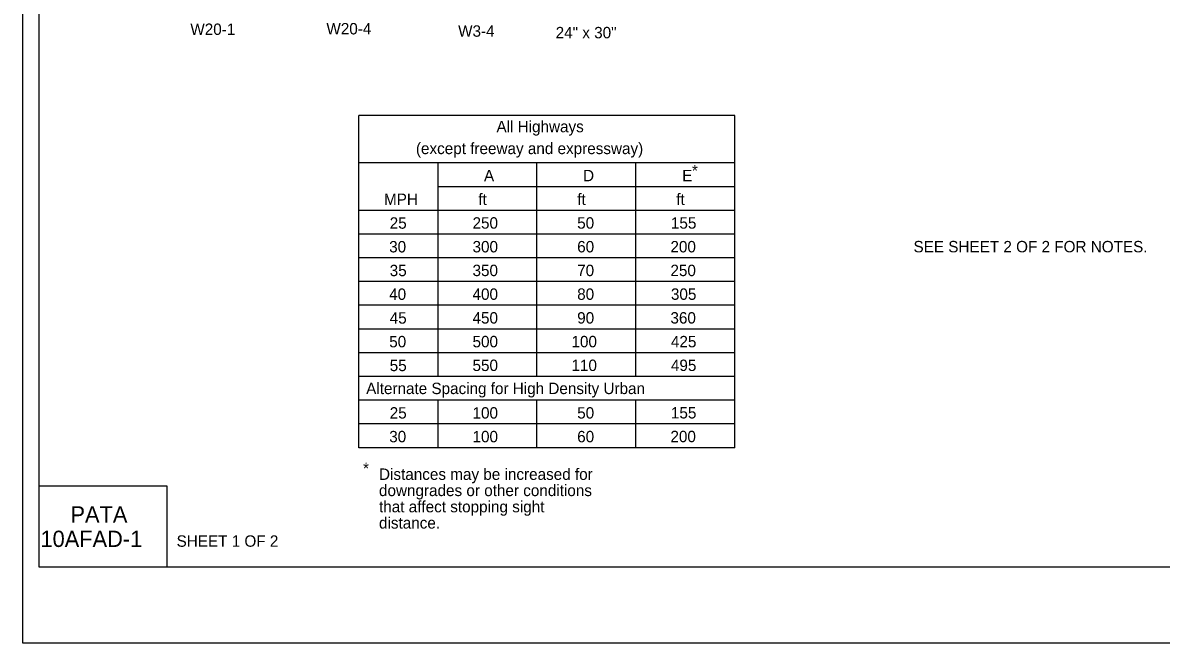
# Model space of a CAD drawing. Extents: x -14145 to -13662, y 30244 to 30661.
# Drawn here: x -13926.17 to -13905.22, y 30478.81 to 30490.24 of the extents above; entities that cross this region are included whole.
import ezdxf

# ---------------------------------------------------------------- set-up
doc = ezdxf.new("R2010")
doc.units = 0
for name, color, linetype in [('1', 7, 'Continuous'), ('10', 7, 'Continuous'), ('2', 7, 'Continuous'), ('3', 7, 'Continuous'), ('4', 7, 'Continuous'), ('61', 7, 'Continuous')]:
    doc.layers.add(name, color=color, linetype=linetype)

msp = doc.modelspace()

# ---------------------------------------------------------------- linework, layer by layer
at = {"layer": '1'}
for p, q in [((-13919.989, 30482.409), (-13919.989, 30488.527)), ((-13913.068, 30488.527), (-13919.989, 30488.527)), ((-13913.068, 30482.409), (-13913.068, 30488.527)), ((-13913.068, 30487.653), (-13919.99, 30487.653)), ((-13918.532, 30483.72), (-13918.532, 30487.653)), ((-13916.712, 30483.72), (-13916.712, 30487.653)), ((-13914.89, 30483.72), (-13914.89, 30487.653)), ((-13913.068, 30487.216), (-13918.532, 30487.216)), ((-13913.068, 30486.779), (-13919.99, 30486.779)), ((-13913.068, 30486.342), (-13919.99, 30486.342)), ((-13913.068, 30485.905), (-13919.99, 30485.905)), ((-13913.068, 30485.468), (-13919.99, 30485.468)), ((-13913.068, 30485.031), (-13919.99, 30485.031)), ((-13913.068, 30484.594), (-13919.99, 30484.594)), ((-13913.068, 30484.157), (-13919.99, 30484.157)), ((-13913.068, 30483.72), (-13919.99, 30483.72)), ((-13913.069, 30483.283), (-13919.99, 30483.283)), ((-13913.068, 30483.283), (-13919.99, 30483.283)), ((-13918.532, 30482.409), (-13918.532, 30483.283)), ((-13916.712, 30482.409), (-13916.712, 30483.283)), ((-13914.89, 30482.409), (-13914.89, 30483.283)), ((-13913.068, 30482.846), (-13919.99, 30482.846)), ((-13913.068, 30482.409), (-13919.989, 30482.409))]:
    msp.add_line(p, q, dxfattribs=at)
at = {"layer": '10'}
for p, q in [((-13925.874, 30480.207), (-13925.874, 30502.777)), ((-13925.874, 30481.707), (-13923.524, 30481.707)), ((-13923.524, 30481.707), (-13923.524, 30480.207)), ((-13894.422, 30480.207), (-13925.874, 30480.207))]:
    msp.add_line(p, q, dxfattribs=at)
at = {"layer": '61'}
msp.add_lwpolyline([(-13926.174, 30504.307), (-13893.174, 30504.307), (-13893.174, 30478.807), (-13926.174, 30478.807)], close=True, dxfattribs=at)

# ---------------------------------------------------------------- texts
at = {"layer": '2'}
for s, p in [('W20-1', (-13923.09, 30490.011)), ('W20-4', (-13920.586, 30490.021)), ('W3-4', (-13918.162, 30489.978)), ('24" x 30"', (-13916.367, 30489.949)), ('*', (-13913.859, 30487.407)), ('A', (-13917.686, 30487.316)), ('D', (-13915.863, 30487.316)), ('E', (-13914.039, 30487.316)), ('MPH', (-13919.526, 30486.879)), ('ft', (-13917.791, 30486.879)), ('ft', (-13915.97, 30486.879)), ('ft', (-13914.148, 30486.879)), ('25', (-13919.421, 30486.442)), ('250', (-13917.897, 30486.443)), ('50', (-13915.971, 30486.443)), ('155', (-13914.246, 30486.443)), ('30', (-13919.431, 30486.005)), ('300', (-13917.897, 30486.006)), ('60', (-13915.971, 30486.006)), ('200', (-13914.255, 30486.006)), ('SEE SHEET 2 OF 2 FOR NOTES.', (-13909.782, 30486.007)), ('35', (-13919.421, 30485.568)), ('350', (-13917.897, 30485.569)), ('70', (-13915.971, 30485.569)), ('250', (-13914.255, 30485.569)), ('40', (-13919.431, 30485.131)), ('400', (-13917.897, 30485.132)), ('80', (-13915.971, 30485.132)), ('305', (-13914.246, 30485.132)), ('45', (-13919.421, 30484.694)), ('450', (-13917.897, 30484.695)), ('90', (-13915.971, 30484.695)), ('360', (-13914.255, 30484.695)), ('50', (-13919.43, 30484.257)), ('500', (-13917.897, 30484.258)), ('100', (-13916.076, 30484.258)), ('425', (-13914.246, 30484.258)), ('55', (-13919.421, 30483.819)), ('550', (-13917.897, 30483.821)), ('110', (-13916.076, 30483.821)), ('495', (-13914.246, 30483.821)), ('25', (-13919.421, 30482.945)), ('100', (-13917.897, 30482.945)), ('50', (-13915.971, 30482.945)), ('155', (-13914.246, 30482.947)), ('30', (-13919.43, 30482.508)), ('100', (-13917.897, 30482.508)), ('60', (-13915.971, 30482.508)), ('200', (-13914.255, 30482.51)), ('*', (-13919.912, 30481.923)), ('Distances may be increased for ', (-13919.618, 30481.816)), ('downgrades or other conditions ', (-13919.618, 30481.517)), ('that affect stopping sight ', (-13919.618, 30481.218)), ('distance.', (-13919.618, 30480.919)), ('SHEET 1 OF 2', (-13923.343, 30480.584))]:
    msp.add_text(s, height=0.21, dxfattribs=at).set_placement(p)
at = {"layer": '3'}
for s, height, p in [('All Highways', 0.20979, (-13917.456, 30488.219)), ('(except freeway and expressway)', 0.21, (-13918.939, 30487.816)), ('Alternate Spacing for High Density Urban', 0.20979, (-13919.854, 30483.396))]:
    msp.add_text(s, height=height, dxfattribs=at).set_placement(p)
at = {"layer": '4'}
for s, p in [('PATA', (-13925.296, 30481.03)), ('10AFAD-1', (-13925.848, 30480.58))]:
    msp.add_text(s, height=0.3, dxfattribs=at).set_placement(p)

doc.saveas('drawing.dxf')
